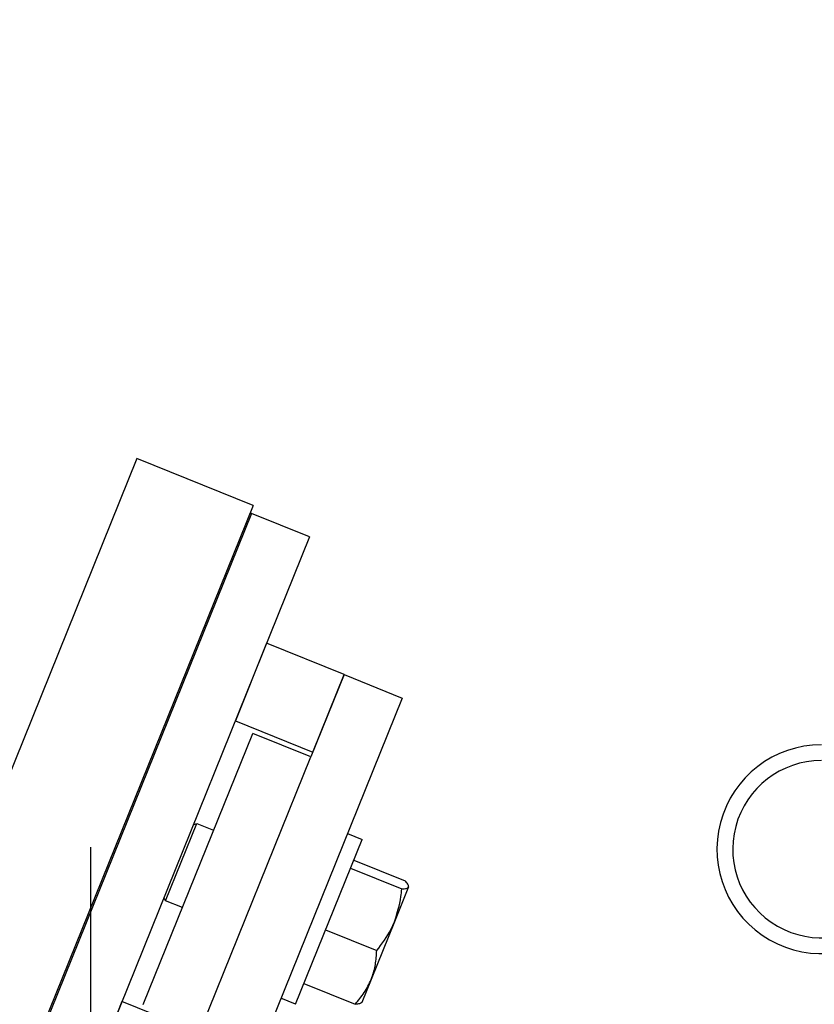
# Model space of a CAD drawing. Header units: inches. Extents: x 170 to 284, y 215 to 248.
# Tile 803 of 1056: x 235.542 to 235.705, y 224.36 to 224.562. Entities that reach past the tile are written whole.
import ezdxf

# ---------------------------------------------------------------- set-up
doc = ezdxf.new("R2010")
doc.units = ezdxf.units.IN
doc.header["$LTSCALE"] = 0.25
doc.header["$MEASUREMENT"] = 0
doc.layers.add('RH FRONT OF HOOD', color=7, linetype='Continuous')

msp = doc.modelspace()

# ---------------------------------------------------------------- hatches: boundary and pattern name
at = {"layer": 'RH FRONT OF HOOD'}
h = msp.add_hatch(dxfattribs=at)
h.set_pattern_fill('ANSI31', color=256, scale=0.342412, style=0)
h.set_pattern_definition([(45, (225.452955, 218.499336), (-0.03026527, 0.03026527), [])])
edge = h.paths.add_edge_path(flags=0)
edge.add_arc((235.7396, 224.39156), 0.0214, 90, 390.5225, ccw=False)
edge.add_line((235.7396, 224.41296), (235.81236, 224.41296))
edge.add_arc((235.81236, 224.82385), 0.41089, 270, 450)
edge.add_line((235.81236, 225.23475), (235.3287, 225.23475))
edge.add_arc((235.3287, 225.23903), 0.00428, 180, 270, ccw=False)
edge.add_line((235.32442, 225.23903), (235.32442, 225.28183))
edge.add_arc((235.3287, 225.28183), 0.00428, 360, 540, ccw=False)
edge.add_line((235.33298, 225.28183), (235.33298, 225.23903))
edge.add_line((235.33298, 225.23903), (235.32975, 225.23903))
edge.add_line((235.32975, 225.23903), (235.32975, 225.28183))
edge.add_arc((235.3287, 225.28183), 0.00105, 360, 540)
edge.add_line((235.32765, 225.28183), (235.32765, 225.23903))
edge.add_arc((235.3287, 225.23903), 0.00105, 180, 270)
edge.add_line((235.3287, 225.23798), (235.81236, 225.23798))
edge.add_arc((235.81236, 224.82385), 0.41413, 270, 450, ccw=False)
edge.add_line((235.81236, 224.40973), (235.7396, 224.40973))
edge.add_arc((235.7396, 224.39156), 0.01817, 450, 750.5225)
edge.add_arc((235.75434, 224.40025), 0.00105, 390.5225, 495)
edge.add_line((235.7536, 224.40099), (235.74491, 224.3923))
edge.add_line((235.74491, 224.3923), (235.74262, 224.39458))
edge.add_line((235.74262, 224.39458), (235.75132, 224.40328))
edge.add_arc((235.75434, 224.40025), 0.00428, 390.5225, 495, ccw=False)
h = msp.add_hatch(dxfattribs=at)
h.set_pattern_fill('ANSI31', color=256, scale=0.342412, style=0)
h.set_pattern_definition([(45, (225.419604, 218.499336), (-0.03026527, 0.03026527), [])])
edge = h.paths.add_edge_path(flags=0)
edge.add_line((235.77901, 225.23047), (235.43659, 225.23047))
edge.add_line((235.43659, 225.23047), (235.43659, 225.23475))
edge.add_line((235.43659, 225.23475), (235.77901, 225.23475))
edge.add_arc((235.77901, 224.82385), 0.41089, 270, 450, ccw=False)
edge.add_line((235.77901, 224.41296), (235.70624, 224.41296))
edge.add_line((235.70624, 224.41296), (235.70624, 224.41724))
edge.add_line((235.70624, 224.41724), (235.77901, 224.41724))
edge.add_arc((235.77901, 224.82385), 0.40661, 270, 450)

# ---------------------------------------------------------------- linework, layer by layer
for p, q in [((235.56593, 224.47163), (235.52103, 224.36051)), ((235.58974, 224.46201), (235.56593, 224.47163)), ((235.58974, 224.46201), (235.54484, 224.35089)), ((235.58943, 224.4604), (235.54453, 224.34929)), ((235.58943, 224.4604), (235.58914, 224.46052)), ((235.60133, 224.45559), (235.58943, 224.4604)), ((235.60133, 224.45559), (235.55644, 224.34448)), ((235.59251, 224.43377), (235.5861, 224.41789)), ((235.60839, 224.42735), (235.59251, 224.43377)), ((235.60839, 224.42735), (235.60157, 224.41049)), ((235.60197, 224.41148), (235.60839, 224.42735)), ((235.60839, 224.42735), (235.62029, 224.42254)), ((235.62029, 224.42254), (235.58422, 224.33325)), ((235.5861, 224.41789), (235.60197, 224.41148)), ((235.56722, 224.35974), (235.58967, 224.4153)), ((235.60157, 224.41049), (235.58967, 224.4153)), ((235.57913, 224.35493), (235.60157, 224.41049)), ((235.57177, 224.38098), (235.57818, 224.39686)), ((235.57748, 224.39656), (235.57818, 224.39686)), ((235.57818, 224.39686), (235.58165, 224.39546)), ((235.59846, 224.35982), (235.61208, 224.39354)), ((235.60907, 224.39476), (235.61208, 224.39354)), ((235.55644, 220.13922), (235.55644, 224.39199)), ((235.61038, 224.38933), (235.62088, 224.38509)), ((235.60971, 224.38767), (235.6202, 224.38343)), ((235.6216, 224.38383), (235.61871, 224.37667)), ((235.57177, 224.38098), (235.57147, 224.38169)), ((235.57524, 224.37958), (235.57177, 224.38098)), ((235.6046, 224.37502), (235.61509, 224.37078)), ((235.61871, 224.37667), (235.61394, 224.36486)), ((235.60016, 224.36403), (235.61065, 224.35979)), ((235.61394, 224.36486), (235.61202, 224.36011)), ((235.59846, 224.35982), (235.59544, 224.36104)), ((235.56285, 224.36035), (235.55644, 224.34448)), ((235.57873, 224.35394), (235.56285, 224.36035))]:
    msp.add_line(p, q, dxfattribs=at)
for radius in [0.0214, 0.01817]:
    msp.add_arc((235.70624, 224.39156), radius, 90, 30.5225, dxfattribs=at)
for points, knots in [([(235.6216, 224.38383), (235.62161, 224.38385), (235.62166, 224.384), (235.62154, 224.38438), (235.6211, 224.38485), (235.62088, 224.38509)], [0, 0, 0, 0, 0.070092, 0.530785, 1, 1, 1, 1]), ([(235.61871, 224.37667), (235.61925, 224.37838), (235.61995, 224.38058), (235.62016, 224.3829), (235.6202, 224.38343)], [0, 0, 0, 0, 0.770638, 1, 1, 1, 1]), ([(235.6202, 224.38343), (235.62056, 224.38344), (235.62127, 224.38347), (235.62149, 224.38371), (235.6216, 224.38383)], [0, 0, 0, 0, 0.495458, 1, 1, 1, 1]), ([(235.61509, 224.37078), (235.61616, 224.37218), (235.61757, 224.37403), (235.61849, 224.37615), (235.61871, 224.37667)], [0, 0, 0, 0, 0.753694, 1, 1, 1, 1]), ([(235.61394, 224.36486), (235.61399, 224.36499), (235.61438, 224.36598), (235.6149, 224.36793), (235.61503, 224.36982), (235.61509, 224.37078)], [0, 0, 0, 0, 0.070092, 0.530785, 1, 1, 1, 1]), ([(235.61065, 224.35979), (235.61131, 224.36056), (235.61264, 224.36212), (235.6135, 224.36394), (235.61394, 224.36486)], [0, 0, 0, 0, 0.495458, 1, 1, 1, 1]), ([(235.61205, 224.36019), (235.61204, 224.36017), (235.61197, 224.36003), (235.61163, 224.35984), (235.61098, 224.35981), (235.61065, 224.35979)], [0, 0, 0, 0, 0.070092, 0.530785, 1, 1, 1, 1])]:
    msp.add_open_spline(points, degree=3, knots=knots, dxfattribs=at)

doc.saveas('drawing.dxf')
